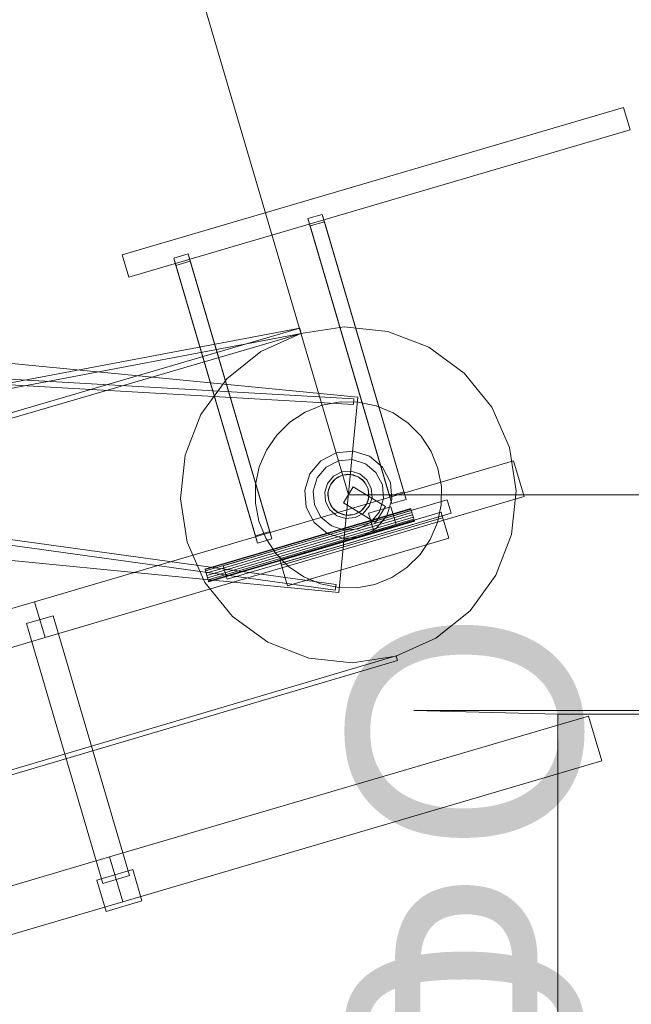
# Model space of a CAD drawing. Header units: millimetres. Extents: x -4395 to 65662, y -65530 to 6847.
# Tile 602 of 656: x 9807 to 10462, y 2374 to 3429. Entities that reach past the tile are written whole.
import ezdxf

# ---------------------------------------------------------------- set-up
doc = ezdxf.new("R2010")
doc.units = ezdxf.units.MM
for name, color, linetype, lineweight in [('COTAS_O', 1, 'Continuous', 0), ('COTAS_P', 1, 'Continuous', 0), ('lateral_C01', 7, 'Continuous', 0), ('lateral_C01-mix', 7, 'Continuous', 0)]:
    doc.layers.add(name, color=color, linetype=linetype, lineweight=lineweight)
doc.dimstyles.new('R19_100', dxfattribs={"dimtxt": 250, "dimasz": 150, "dimexe": 150, "dimexo": 80, "dimgap": 100, "dimtad": 1, "dimtih": 1, "dimtoh": 1, "dimdsep": 46, "dimcen": 0.09, "dimadec": 0, "dimazin": 0, "dimtfac": 1, "dimtdec": 4, "dimtofl": 0, "dimtmove": 0, "dimatfit": 3, "dimfxl": 1, "dimtolj": 1, "dimtzin": 0, "dimarcsym": 0})

# ---------------------------------------------------------------- blocks, each defined once
blk = doc.blocks.new('DIM_R33_1')
at = {"layer": 'COTAS_P'}
for p, q in [((796, 1103.4), (9904.9, 3783.4)), ((9904.9, 3783.4), (9748.3, 3784.2)), ((9904.9, 3783.4), (9773.7, 3697.9)), ((10158.9, 2920), (9904.9, 3783.4)), ((796, 1103.4), (927.2, 1188.9)), ((1050, 240), (796, 1103.4)), ((796, 1103.4), (952.6, 1102.6))]:
    blk.add_line(p, q, dxfattribs=at)
blk.add_text('9495 P', height=250, rotation=16.3948, dxfattribs=at).set_placement((5322.2, 2539.3))
blk = doc.blocks.new('DIM_R33_3')
at = {"layer": 'COTAS_P'}
for p, q in [((10158.9, 2920), (10558.9, 2920)), ((10558.9, 2920), (10513.9, 2770)), ((10558.9, 0), (10558.9, 2920)), ((10558.9, 2920), (10603.9, 2770)), ((10558.9, 0), (10513.9, 150)), ((10558.9, 0), (10603.9, 150)), ((10158.9, 0), (10558.9, 0))]:
    blk.add_line(p, q, dxfattribs=at)
blk.add_text('2920 P', height=250, rotation=90, dxfattribs=at).set_placement((10458.9, 1460))
blk = doc.blocks.new('DIM_R33_25')
at = {"layer": 'COTAS_O'}
for p, q in [((9808.4, 2300), (10508.4, 2300)), ((10508.4, 2300), (10463.4, 2150)), ((10508.4, 1100), (10508.4, 2300)), ((10508.4, 2300), (10553.4, 2150)), ((10508.4, 1100), (10463.4, 1250)), ((10508.4, 1100), (10553.4, 1250)), ((9808.4, 1100), (10508.4, 1100))]:
    blk.add_line(p, q, dxfattribs=at)
blk.add_text('1200 O', height=250, rotation=90, dxfattribs=at).set_placement((10408.4, 1700))

msp = doc.modelspace()

# ---------------------------------------------------------------- linework, layer by layer
at = {"layer": 'lateral_C01'}
for p, q in [((9916.527, 3177.031), (10453.757, 3335.094)), ((10460.813, 3311.11), (10453.757, 3335.094)), ((9923.583, 3153.048), (10460.813, 3311.11)), ((10115.643, 3215.93), (10130.993, 3220.446)), ((10130.993, 3220.446), (10133.316, 3212.549)), ((10218.492, 2923.051), (10130.993, 3220.446)), ((10117.967, 3208.033), (10115.643, 3215.93)), ((10203.142, 2918.535), (10115.643, 3215.93)), ((10133.316, 3212.549), (10117.967, 3208.033)), ((10205.466, 2910.638), (10117.967, 3208.033)), ((10133.316, 3212.549), (10220.815, 2915.154)), ((9916.527, 3177.031), (9923.583, 3153.048)), ((9971.743, 3173.592), (9987.092, 3178.108)), ((9987.092, 3178.108), (9989.415, 3170.211)), ((10074.591, 2880.713), (9987.092, 3178.108)), ((9974.066, 3165.695), (9971.743, 3173.592)), ((10059.241, 2876.197), (9971.743, 3173.592)), ((9989.415, 3170.211), (9974.066, 3165.695)), ((10061.565, 2868.3), (9974.066, 3165.695)), ((9989.415, 3170.211), (10076.914, 2872.816)), ((9171.084, 3121.761), (10169.115, 3024.505)), ((10106.736, 3098.527), (9410.453, 2966.669)), ((9412.137, 2960.91), (10108.42, 3092.768)), ((9429.768, 2900.605), (10106.736, 3098.527)), ((10108.42, 3092.768), (9431.451, 2894.846)), ((10108.125, 3092.681), (10065.163, 3073.648)), ((10106.736, 3098.527), (10108.42, 3092.768)), ((10154.55, 3099.947), (10108.125, 3092.681)), ((10201.273, 3094.949), (10154.55, 3099.947)), ((10245.11, 3078.029), (10201.273, 3094.949)), ((9164.504, 3080.153), (10164.824, 3022.831)), ((9164.161, 3074.163), (10164.48, 3016.841)), ((10065.163, 3073.648), (10028.591, 3044.143)), ((10283.074, 3050.34), (10245.11, 3078.029)), ((10312.579, 3013.768), (10283.074, 3050.34)), ((10028.591, 3044.143), (10000.902, 3006.179)), ((10130.706, 3015.934), (10149.964, 3019.597)), ((10169.115, 3024.505), (10148.747, 2815.495)), ((10149.964, 3019.597), (10169.567, 3019.433)), ((10164.824, 3022.831), (10164.48, 3016.841)), ((10169.567, 3019.433), (10188.761, 3015.447)), ((10096.142, 2997.83), (10112.532, 3008.584)), ((10112.532, 3008.584), (10130.706, 3015.934)), ((10188.761, 3015.447), (10206.808, 3007.794)), ((10206.808, 3007.794), (10223.016, 2996.767)), ((10331.612, 2970.806), (10312.579, 3013.768)), ((10000.902, 3006.179), (9983.982, 2962.342)), ((10082.164, 2984.085), (10096.142, 2997.83)), ((10223.016, 2996.767), (10236.761, 2982.789)), ((10071.137, 2967.877), (10082.164, 2984.085)), ((10236.761, 2982.789), (10247.515, 2966.399)), ((10063.484, 2949.83), (10071.137, 2967.877)), ((10145.665, 2965.089), (10129.42, 2956.58)), ((10163.93, 2966.733), (10145.665, 2965.089)), ((10181.433, 2961.263), (10163.93, 2966.733)), ((10247.515, 2966.399), (10254.865, 2948.225)), ((10338.878, 2924.381), (10331.612, 2970.806)), ((9152.293, 2954.847), (10144.86, 2817.966)), ((9153.113, 2960.791), (10145.68, 2823.909)), ((9822.599, 2805.41), (10335.846, 2956.416)), ((9983.982, 2962.342), (9978.984, 2915.619)), ((10129.42, 2956.58), (10117.668, 2942.502)), ((10148.205, 2956.455), (10135.071, 2949.575)), ((10162.973, 2957.784), (10148.205, 2956.455)), ((10177.124, 2953.362), (10162.973, 2957.784)), ((10195.511, 2949.511), (10181.433, 2961.263)), ((10335.846, 2956.416), (10347.136, 2918.042)), ((10059.498, 2930.635), (10063.484, 2949.83)), ((10135.071, 2949.575), (10125.569, 2938.193)), ((10151.734, 2944.463), (10142.92, 2939.847)), ((10161.643, 2945.355), (10151.734, 2944.463)), ((10171.14, 2942.387), (10161.643, 2945.355)), ((10188.506, 2943.86), (10177.124, 2953.362)), ((10195.386, 2930.726), (10188.506, 2943.86)), ((10204.02, 2933.266), (10195.511, 2949.511)), ((10254.865, 2948.225), (10258.528, 2928.967)), ((10117.668, 2942.502), (10112.198, 2924.999)), ((10125.569, 2938.193), (10121.147, 2924.041)), ((10142.92, 2939.847), (10136.544, 2932.209)), ((10145.117, 2937.123), (10139.616, 2930.533)), ((10139.616, 2930.533), (10143.001, 2935.173)), ((10143.001, 2935.173), (10147.471, 2938.779)), ((10152.721, 2941.105), (10145.117, 2937.123)), ((10147.471, 2938.779), (10152.721, 2941.105)), ((10152.721, 2941.105), (10158.396, 2941.993)), ((10161.271, 2941.875), (10152.721, 2941.105)), ((10158.396, 2941.993), (10164.106, 2941.383)), ((10169.464, 2939.315), (10161.271, 2941.875)), ((10164.106, 2941.383), (10169.464, 2939.315)), ((10176.054, 2933.814), (10169.464, 2939.315)), ((10169.464, 2939.315), (10174.104, 2935.93)), ((10178.778, 2936.011), (10171.14, 2942.387)), ((10174.104, 2935.93), (10177.71, 2931.46)), ((10180.037, 2926.21), (10176.054, 2933.814)), ((10183.394, 2927.197), (10178.778, 2936.011)), ((10205.664, 2915.001), (10204.02, 2933.266)), ((10059.334, 2911.033), (10059.498, 2930.635)), ((10112.198, 2924.999), (10113.842, 2906.734)), ((10121.147, 2924.041), (10122.476, 2909.274)), ((10136.544, 2932.209), (10133.576, 2922.712)), ((10133.576, 2922.712), (10134.468, 2912.803)), ((10136.938, 2919.465), (10137.548, 2925.175)), ((10139.616, 2930.533), (10137.056, 2922.34)), ((10137.056, 2922.34), (10137.826, 2913.79)), ((10137.548, 2925.175), (10139.616, 2930.533)), ((10164.174, 2928.516), (10153.689, 2911.484)), ((10198.543, 2907.356), (10164.174, 2928.516)), ((10177.71, 2931.46), (10180.037, 2926.21)), ((10180.806, 2917.66), (10180.037, 2926.21)), ((10180.037, 2926.21), (10180.925, 2920.535)), ((10184.286, 2917.288), (10183.394, 2927.197)), ((10196.716, 2915.959), (10195.386, 2930.726)), ((10218.492, 2923.051), (10203.142, 2918.535)), ((10220.815, 2915.154), (10218.492, 2923.051)), ((10258.528, 2928.967), (10258.364, 2909.365)), ((10333.88, 2877.658), (10338.878, 2924.381)), ((9150.716, 2912.751), (10148.747, 2815.495)), ((9833.889, 2767.036), (10347.136, 2918.042)), ((9978.984, 2915.619), (9986.25, 2869.194)), ((10024.909, 2844.085), (10264.744, 2914.648)), ((10134.468, 2912.803), (10139.084, 2903.989)), ((10137.826, 2913.79), (10136.938, 2919.465)), ((10137.826, 2913.79), (10141.808, 2906.186)), ((10140.152, 2908.54), (10137.826, 2913.79)), ((10188.058, 2890.325), (10153.689, 2911.484)), ((10178.246, 2909.467), (10180.806, 2917.66)), ((10180.314, 2914.825), (10178.246, 2909.467)), ((10180.925, 2920.535), (10180.314, 2914.825)), ((10181.319, 2907.791), (10184.286, 2917.288)), ((10192.293, 2901.807), (10196.716, 2915.959)), ((10200.194, 2897.498), (10205.664, 2915.001)), ((10203.142, 2918.535), (10205.466, 2910.638)), ((10205.466, 2910.638), (10220.815, 2915.154)), ((10268.978, 2900.258), (10264.744, 2914.648)), ((10005.158, 2840.359), (10225.806, 2905.277)), ((10005.308, 2839.847), (10225.956, 2904.766)), ((10005.736, 2838.392), (10226.385, 2903.31)), ((10006.377, 2836.213), (10227.025, 2901.132)), ((10062.997, 2891.775), (10059.334, 2911.033)), ((10085.574, 2850.468), (10258.255, 2901.273)), ((10113.842, 2906.734), (10122.351, 2890.489)), ((10122.476, 2909.274), (10129.356, 2896.14)), ((10139.084, 2903.989), (10146.722, 2897.613)), ((10143.758, 2904.07), (10140.152, 2908.54)), ((10141.808, 2906.186), (10148.398, 2900.685)), ((10148.398, 2900.685), (10143.758, 2904.07)), ((10165.141, 2898.895), (10172.745, 2902.877)), ((10170.392, 2901.221), (10165.141, 2898.895)), ((10174.861, 2904.827), (10170.392, 2901.221)), ((10172.745, 2902.877), (10178.246, 2909.467)), ((10178.246, 2909.467), (10174.861, 2904.827)), ((10174.942, 2900.153), (10181.319, 2907.791)), ((10180.377, 2900.25), (10204.361, 2907.307)), ((10182.791, 2890.425), (10192.293, 2901.807)), ((10198.543, 2907.356), (10188.058, 2890.325)), ((10210.006, 2888.12), (10204.361, 2907.307)), ((10225.956, 2904.766), (10225.806, 2905.277)), ((10226.385, 2903.31), (10225.956, 2904.766)), ((10227.025, 2901.132), (10226.385, 2903.31)), ((10227.782, 2898.562), (10227.025, 2901.132)), ((10258.364, 2909.365), (10254.378, 2890.17)), ((10259.949, 2895.517), (10258.255, 2901.273)), ((10227.782, 2898.562), (10007.133, 2833.643)), ((10007.89, 2831.073), (10228.538, 2895.992)), ((10008.531, 2828.895), (10229.179, 2893.813)), ((10008.959, 2827.439), (10229.607, 2892.357)), ((10009.109, 2826.928), (10229.757, 2891.846)), ((10029.143, 2829.695), (10268.978, 2900.258)), ((10070.347, 2873.601), (10062.997, 2891.775)), ((10086.703, 2846.63), (10259.384, 2897.436)), ((10087.268, 2844.711), (10259.949, 2895.517)), ((10122.351, 2890.489), (10136.429, 2878.737)), ((10129.356, 2896.14), (10140.738, 2886.638)), ((10146.722, 2897.613), (10156.219, 2894.645)), ((10148.398, 2900.685), (10156.591, 2898.125)), ((10153.756, 2898.617), (10148.398, 2900.685)), ((10159.467, 2898.007), (10153.756, 2898.617)), ((10156.219, 2894.645), (10166.129, 2895.537)), ((10156.591, 2898.125), (10165.141, 2898.895)), ((10165.141, 2898.895), (10159.467, 2898.007)), ((10166.129, 2895.537), (10174.942, 2900.153)), ((10169.657, 2883.545), (10182.791, 2890.425)), ((10180.377, 2900.25), (10186.023, 2881.064)), ((10188.442, 2883.42), (10200.194, 2897.498)), ((10227.782, 2898.562), (10228.538, 2895.992)), ((10228.538, 2895.992), (10229.179, 2893.813)), ((10229.179, 2893.813), (10229.607, 2892.357)), ((10229.607, 2892.357), (10229.757, 2891.846)), ((10266.441, 2873.452), (10259.384, 2897.436)), ((10074.591, 2880.713), (10059.241, 2876.197)), ((10076.914, 2872.816), (10074.591, 2880.713)), ((10140.738, 2886.638), (10154.89, 2882.216)), ((10154.89, 2882.216), (10169.657, 2883.545)), ((10172.197, 2874.911), (10188.442, 2883.42)), ((10186.023, 2881.064), (10210.006, 2888.12)), ((10254.378, 2890.17), (10246.725, 2872.123)), ((9986.25, 2869.194), (10005.283, 2826.232)), ((10059.241, 2876.197), (10061.565, 2868.3)), ((10061.565, 2868.3), (10076.914, 2872.816)), ((10081.101, 2857.211), (10070.347, 2873.601)), ((10093.76, 2822.647), (10266.441, 2873.452)), ((10136.429, 2878.737), (10153.932, 2873.267)), ((10153.932, 2873.267), (10172.197, 2874.911)), ((10246.725, 2872.123), (10235.698, 2855.915)), ((10316.96, 2833.821), (10333.88, 2877.658)), ((10094.846, 2843.233), (10081.101, 2857.211)), ((10085.574, 2850.468), (10087.268, 2844.711)), ((10235.698, 2855.915), (10221.72, 2842.17)), ((10005.308, 2839.847), (10005.158, 2840.359)), ((10005.736, 2838.392), (10005.308, 2839.847)), ((10006.377, 2836.213), (10005.736, 2838.392)), ((10024.909, 2844.085), (10029.143, 2829.695)), ((10086.703, 2846.63), (10093.76, 2822.647)), ((10111.054, 2832.206), (10094.846, 2843.233)), ((10221.72, 2842.17), (10205.33, 2831.416)), ((10007.133, 2833.643), (10006.377, 2836.213)), ((10007.89, 2831.073), (10007.133, 2833.643)), ((10007.89, 2831.073), (10008.531, 2828.895)), ((10008.531, 2828.895), (10008.959, 2827.439)), ((10008.959, 2827.439), (10009.109, 2826.928)), ((10129.102, 2824.553), (10111.054, 2832.206)), ((10205.33, 2831.416), (10187.156, 2824.066)), ((10289.271, 2795.857), (10316.96, 2833.821)), ((10005.283, 2826.232), (10034.788, 2789.66)), ((10148.296, 2820.567), (10129.102, 2824.553)), ((10145.68, 2823.909), (10144.86, 2817.966)), ((10167.898, 2820.403), (10148.296, 2820.567)), ((10187.156, 2824.066), (10167.898, 2820.403)), ((9496.424, 2709.444), (9822.599, 2805.41)), ((9822.599, 2805.41), (9833.889, 2767.036)), ((10252.699, 2766.352), (10289.271, 2795.857)), ((9842.634, 2790.457), (9813.854, 2781.989)), ((9842.634, 2790.457), (9924.488, 2512.248)), ((10034.788, 2789.66), (10072.752, 2761.971)), ((9895.708, 2503.781), (9813.854, 2781.989)), ((9507.714, 2671.07), (9833.889, 2767.036)), ((10209.737, 2747.319), (10252.699, 2766.352)), ((10072.752, 2761.971), (10116.589, 2745.051)), ((1105.699, 51.872), (10210.031, 2747.406)), ((1107.119, 47.078), (10211.451, 2742.611)), ((10116.589, 2745.051), (10163.312, 2740.053)), ((10163.312, 2740.053), (10209.737, 2747.319)), ((10210.031, 2747.406), (10211.451, 2742.611)), ((9903.042, 2531.998), (10416.288, 2683.004)), ((10416.288, 2683.004), (10430.401, 2635.037)), ((9917.154, 2484.031), (10430.401, 2635.037)), ((9576.866, 2436.032), (9903.042, 2531.998)), ((9903.042, 2531.998), (9917.154, 2484.031)), ((9889.5, 2507.166), (9927.873, 2518.456)), ((9924.488, 2512.248), (9895.708, 2503.781)), ((9937.752, 2484.879), (9927.873, 2518.456)), ((9889.5, 2507.166), (9899.379, 2473.589)), ((9590.979, 2388.065), (9917.154, 2484.031)), ((9899.379, 2473.589), (9937.752, 2484.879))]:
    msp.add_line(p, q, dxfattribs=at)
at = {"layer": 'lateral_C01-mix'}
for p, q in [((10228.931, 2689), (10628.931, 2689)), ((10383.381, 2685), (10228.931, 2689)), ((10383.381, 2685), (10783.381, 2685)), ((10383.381, 2300), (10383.381, 2685))]:
    msp.add_line(p, q, dxfattribs=at)

# ---------------------------------------------------------------- dimensions: what is measured, and where the dimension line sits
at = {"layer": 'COTAS_O'}
dim = msp.add_aligned_dim(p1=(9808.381, 1100), p2=(9808.381, 2300), distance=-700, text='<> O', dimstyle='R19_100', dxfattribs=at)
dim.commit()
dim.dimension.update_dxf_attribs({"geometry": 'DIM_R33_25', "text_midpoint": (10508.381, 1700)})
at = {"layer": 'COTAS_P'}
for p1, distance, picture, middle in [((1050, 240), 900, 'DIM_R33_1', (5350.437, 2443.406)), ((10158.931, 0), -400, 'DIM_R33_3', (10558.931, 1460))]:
    dim = msp.add_aligned_dim(p1=p1, p2=(10158.931, 2920), distance=distance, text='<> P', dimstyle='R19_100', dxfattribs=at)
    dim.commit()
    dim.dimension.update_dxf_attribs({"geometry": picture, "text_midpoint": middle})

doc.saveas('drawing.dxf')
